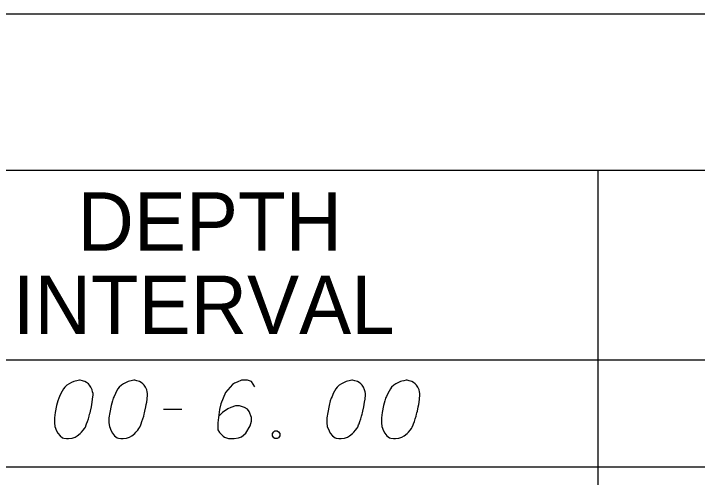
# Model space of a CAD drawing. Extents: x 2074207 to 2076812, y 516372 to 523312.
# Drawn here: x 2076397 to 2076453.3, y 519910.4 to 519948.6 of the extents above; entities that cross this region are included whole.
import ezdxf

# ---------------------------------------------------------------- set-up
doc = ezdxf.new("R2010")
doc.units = 0
for name, color, linetype in [('Prop DirtTable_ Soil Test Results - Outline (Major)', 7, 'Continuous'), ('Prop DirtTable_ Soil Test Results - Outline (Minor)', 7, 'Continuous'), ('Prop DirtTable_ Soil Test Results - Tx (Header - Small)', 7, 'Continuous'), ('Prop DirtTable_ Soil Test Results - Tx (Sample Data)', 7, 'Continuous')]:
    doc.layers.add(name, color=color, linetype=linetype)

msp = doc.modelspace()

# ---------------------------------------------------------------- linework, layer by layer
at = {"layer": 'Prop DirtTable_ Soil Test Results - Outline (Major)'}
for p, q in [((2076260.609, 519948.582), (2076811.903, 519948.582)), ((2076260.609, 519920.097), (2076811.903, 519920.097)), ((2076260.609, 519920.097), (2076811.903, 519920.097))]:
    msp.add_line(p, q, dxfattribs=at)
at = {"layer": 'Prop DirtTable_ Soil Test Results - Outline (Minor)'}
for p, q in [((2076260.609, 519935.697), (2076811.903, 519935.697)), ((2076445.062, 519935.697), (2076445.062, 519911.297)), ((2076260.609, 519911.297), (2076811.903, 519911.297)), ((2076260.609, 519911.297), (2076811.903, 519911.297)), ((2076445.063, 519911.297), (2076445.063, 519902.497))]:
    msp.add_line(p, q, dxfattribs=at)
at = {"layer": 'Prop DirtTable_ Soil Test Results - Tx (Sample Data)'}
for points in [[(2076402.512, 519918.418), (2076402.442, 519918.418), (2076402.23, 519918.381), (2076402.089, 519918.343), (2076401.983, 519918.305), (2076401.807, 519918.23), (2076401.595, 519918.116), (2076401.419, 519918.003), (2076401.242, 519917.852), (2076401.136, 519917.7), (2076401.031, 519917.511), (2076400.925, 519917.322), (2076400.819, 519917.096), (2076400.748, 519916.944), (2076400.678, 519916.718), (2076400.572, 519916.34), (2076400.466, 519915.773), (2076400.396, 519915.319), (2076400.396, 519914.904), (2076400.431, 519914.601), (2076400.572, 519914.261), (2076400.678, 519914.072), (2076400.854, 519913.845), (2076401.066, 519913.694), (2076401.172, 519913.656), (2076401.383, 519913.618), (2076401.56, 519913.618), (2076401.842, 519913.656), (2076402.089, 519913.732), (2076402.265, 519913.845), (2076402.512, 519914.034), (2076402.618, 519914.148), (2076402.759, 519914.299), (2076402.865, 519914.45), (2076402.935, 519914.563), (2076403.006, 519914.752), (2076403.041, 519914.828), (2076403.112, 519915.017), (2076403.182, 519915.244), (2076403.253, 519915.47), (2076403.288, 519915.622), (2076403.323, 519915.735), (2076403.359, 519915.886), (2076403.429, 519916.226), (2076403.465, 519916.415), (2076403.5, 519916.604), (2076403.535, 519916.869), (2076403.57, 519917.209), (2076403.57, 519917.322), (2076403.535, 519917.474), (2076403.5, 519917.625), (2076403.394, 519917.852), (2076403.288, 519918.003), (2076403.182, 519918.116), (2076403.041, 519918.23), (2076402.9, 519918.305), (2076402.794, 519918.343), (2076402.689, 519918.381), (2076402.512, 519918.418)], [(2076406.992, 519918.418), (2076406.922, 519918.418), (2076406.71, 519918.381), (2076406.569, 519918.343), (2076406.463, 519918.305), (2076406.287, 519918.23), (2076406.075, 519918.116), (2076405.899, 519918.003), (2076405.722, 519917.852), (2076405.616, 519917.7), (2076405.511, 519917.511), (2076405.405, 519917.322), (2076405.299, 519917.096), (2076405.228, 519916.944), (2076405.158, 519916.718), (2076405.052, 519916.34), (2076404.946, 519915.773), (2076404.876, 519915.319), (2076404.876, 519914.904), (2076404.911, 519914.601), (2076405.052, 519914.261), (2076405.158, 519914.072), (2076405.334, 519913.845), (2076405.546, 519913.694), (2076405.652, 519913.656), (2076405.863, 519913.618), (2076406.04, 519913.618), (2076406.322, 519913.656), (2076406.569, 519913.732), (2076406.745, 519913.845), (2076406.992, 519914.034), (2076407.098, 519914.148), (2076407.239, 519914.299), (2076407.345, 519914.45), (2076407.415, 519914.563), (2076407.486, 519914.752), (2076407.521, 519914.828), (2076407.592, 519915.017), (2076407.662, 519915.244), (2076407.733, 519915.47), (2076407.768, 519915.622), (2076407.803, 519915.735), (2076407.839, 519915.886), (2076407.909, 519916.226), (2076407.945, 519916.415), (2076407.98, 519916.604), (2076408.015, 519916.869), (2076408.05, 519917.209), (2076408.05, 519917.322), (2076408.015, 519917.474), (2076407.98, 519917.625), (2076407.874, 519917.852), (2076407.768, 519918.003), (2076407.662, 519918.116), (2076407.521, 519918.23), (2076407.38, 519918.305), (2076407.274, 519918.343), (2076407.169, 519918.381), (2076406.992, 519918.418)], [(2076416.869, 519917.889), (2076416.587, 519918.305), (2076416.27, 519918.418), (2076415.776, 519918.418), (2076415.423, 519918.267), (2076415.211, 519918.192), (2076415.035, 519918.078), (2076414.471, 519917.398), (2076414.083, 519916.491), (2076413.977, 519916), (2076413.836, 519914.904), (2076413.836, 519914.337), (2076413.977, 519914.11), (2076414.259, 519913.807), (2076414.365, 519913.732), (2076414.718, 519913.618), (2076415.176, 519913.618), (2076415.529, 519913.694), (2076415.776, 519913.77), (2076416.129, 519914.072), (2076416.481, 519914.677), (2076416.587, 519915.055), (2076416.587, 519915.357), (2076416.411, 519915.848), (2076416.27, 519916.037), (2076416.023, 519916.189), (2076415.599, 519916.302), (2076415.282, 519916.302), (2076414.894, 519916.189), (2076414.647, 519916.075), (2076414.224, 519915.773), (2076414.012, 519915.584), (2076413.906, 519915.47)], [(2076424.912, 519918.418), (2076424.842, 519918.418), (2076424.63, 519918.381), (2076424.489, 519918.343), (2076424.383, 519918.305), (2076424.207, 519918.23), (2076423.995, 519918.116), (2076423.819, 519918.003), (2076423.642, 519917.852), (2076423.536, 519917.7), (2076423.431, 519917.511), (2076423.325, 519917.322), (2076423.219, 519917.096), (2076423.148, 519916.944), (2076423.078, 519916.718), (2076422.972, 519916.34), (2076422.866, 519915.773), (2076422.796, 519915.319), (2076422.796, 519914.904), (2076422.831, 519914.601), (2076422.972, 519914.261), (2076423.078, 519914.072), (2076423.254, 519913.845), (2076423.466, 519913.694), (2076423.572, 519913.656), (2076423.783, 519913.618), (2076423.96, 519913.618), (2076424.242, 519913.656), (2076424.489, 519913.732), (2076424.665, 519913.845), (2076424.912, 519914.034), (2076425.018, 519914.148), (2076425.159, 519914.299), (2076425.265, 519914.45), (2076425.335, 519914.563), (2076425.406, 519914.752), (2076425.441, 519914.828), (2076425.512, 519915.017), (2076425.582, 519915.244), (2076425.653, 519915.47), (2076425.688, 519915.622), (2076425.723, 519915.735), (2076425.759, 519915.886), (2076425.829, 519916.226), (2076425.865, 519916.415), (2076425.9, 519916.604), (2076425.935, 519916.869), (2076425.97, 519917.209), (2076425.97, 519917.322), (2076425.935, 519917.474), (2076425.9, 519917.625), (2076425.794, 519917.852), (2076425.688, 519918.003), (2076425.582, 519918.116), (2076425.441, 519918.23), (2076425.3, 519918.305), (2076425.194, 519918.343), (2076425.089, 519918.381), (2076424.912, 519918.418)], [(2076429.392, 519918.418), (2076429.322, 519918.418), (2076429.11, 519918.381), (2076428.969, 519918.343), (2076428.863, 519918.305), (2076428.687, 519918.23), (2076428.475, 519918.116), (2076428.299, 519918.003), (2076428.122, 519917.852), (2076428.016, 519917.7), (2076427.911, 519917.511), (2076427.805, 519917.322), (2076427.699, 519917.096), (2076427.628, 519916.944), (2076427.558, 519916.718), (2076427.452, 519916.34), (2076427.346, 519915.773), (2076427.276, 519915.319), (2076427.276, 519914.904), (2076427.311, 519914.601), (2076427.452, 519914.261), (2076427.558, 519914.072), (2076427.734, 519913.845), (2076427.946, 519913.694), (2076428.052, 519913.656), (2076428.263, 519913.618), (2076428.44, 519913.618), (2076428.722, 519913.656), (2076428.969, 519913.732), (2076429.145, 519913.845), (2076429.392, 519914.034), (2076429.498, 519914.148), (2076429.639, 519914.299), (2076429.745, 519914.45), (2076429.815, 519914.563), (2076429.886, 519914.752), (2076429.921, 519914.828), (2076429.992, 519915.017), (2076430.062, 519915.244), (2076430.133, 519915.47), (2076430.168, 519915.622), (2076430.203, 519915.735), (2076430.239, 519915.886), (2076430.309, 519916.226), (2076430.345, 519916.415), (2076430.38, 519916.604), (2076430.415, 519916.869), (2076430.45, 519917.209), (2076430.45, 519917.322), (2076430.415, 519917.474), (2076430.38, 519917.625), (2076430.274, 519917.852), (2076430.168, 519918.003), (2076430.062, 519918.116), (2076429.921, 519918.23), (2076429.78, 519918.305), (2076429.674, 519918.343), (2076429.569, 519918.381), (2076429.392, 519918.418)], [(2076409.356, 519916.037), (2076410.872, 519916.037)], [(2076418.527, 519914.261), (2076418.704, 519914.261), (2076418.809, 519914.185), (2076418.915, 519914.034), (2076418.915, 519913.845), (2076418.809, 519913.694), (2076418.704, 519913.618), (2076418.527, 519913.618), (2076418.421, 519913.694), (2076418.316, 519913.845), (2076418.316, 519914.034), (2076418.421, 519914.185), (2076418.527, 519914.261)]]:
    msp.add_lwpolyline(points, dxfattribs=at)

# ---------------------------------------------------------------- texts
at = {"layer": 'Prop DirtTable_ Soil Test Results - Tx (Header - Small)'}
for s, p in [('DEPTH', (2076402.289, 519929.083)), ('INTERVAL', (2076396.977, 519922.226))]:
    msp.add_text(s, height=4.8, dxfattribs=at).set_placement(p)

doc.saveas('drawing.dxf')
